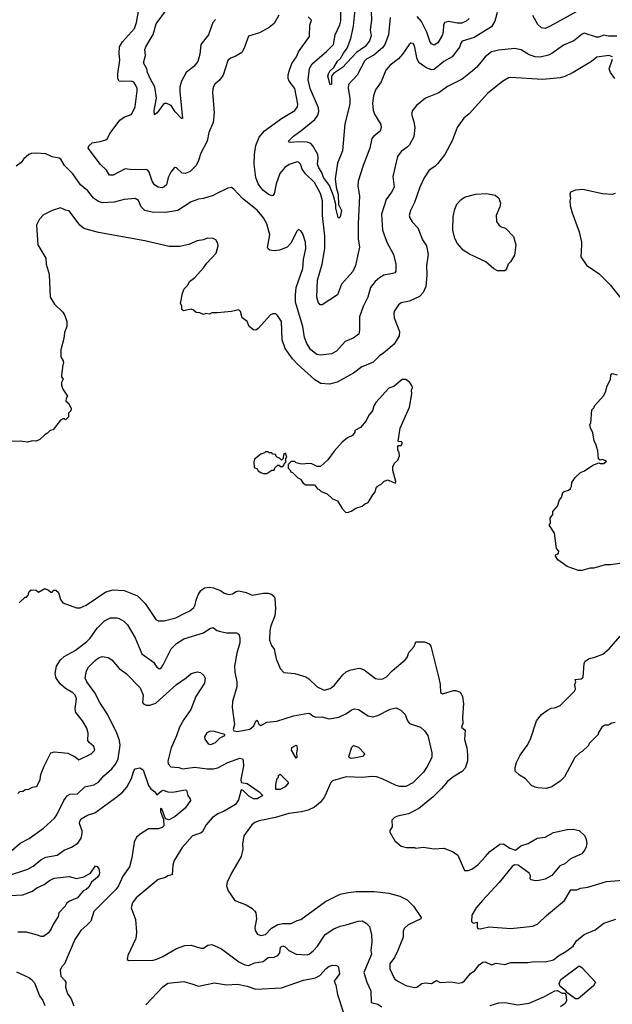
# Model space of a CAD drawing. Extents: x 1678431 to 1860718, y 384618 to 522882.
# Tile 404 of 473: x 1807320 to 1812176, y 449145 to 457208. Entities that reach past the tile are written whole.
import ezdxf

# ---------------------------------------------------------------- set-up
doc = ezdxf.new("R2010")
doc.units = 0

msp = doc.modelspace()

# ---------------------------------------------------------------- linework, layer by layer
at = {"layer": '0CON10XD'}
for points in [[(1810199.4, 457275), (1810202, 457205), (1810191.5, 457125), (1810198.8, 457075), (1810185, 457035.8), (1810150.4, 456989.6), (1810081, 456939), (1809965, 456817.1), (1809892.7, 456767.3), (1809876.2, 456745), (1809875, 456680), (1809865, 456673.3), (1809844.2, 456744.2), (1809849.4, 456765), (1809860, 456785), (1809893.1, 456816.9), (1809925, 456867.5), (1809949.5, 456890.5), (1809972.3, 456935), (1810004.4, 456975.6), (1810034.1, 457055), (1810055.7, 457154.3), (1810077.8, 457375)], [(1809442.5, 457245), (1809403.9, 457176.1), (1809365, 457143.3), (1809285, 457101.2), (1809195, 457073.8), (1809159.2, 456975), (1809139.6, 456940.4), (1809085, 456905.7), (1809047.5, 456892.5), (1809026.8, 456873.2), (1808987.4, 456752.6), (1808957.9, 456712.1), (1808920.3, 456679.7), (1808904.3, 456655.7), (1808900, 456615), (1808914.3, 456445), (1808904.1, 456365.9), (1808870.8, 456285), (1808857.4, 456212.6), (1808803.1, 456115), (1808786.4, 456053.6), (1808765.7, 456015), (1808716.1, 455963.9), (1808675, 455948.1), (1808651.5, 455951.5), (1808605, 455994), (1808595, 455998), (1808585, 455993.8), (1808559.8, 455960.2), (1808537.1, 455915), (1808524.2, 455855.8), (1808505, 455838), (1808487.9, 455832.1), (1808455, 455835.6), (1808425, 455855.7), (1808404.5, 455885), (1808380.3, 455960.3), (1808368.8, 455975), (1808355, 455980.8), (1808245, 455977.5), (1808185, 455986), (1808085, 455934), (1808055, 455933.8), (1808032, 455975), (1807981.4, 456021.4), (1807882, 456155), (1807888, 456175), (1807915, 456198.6), (1807980.3, 456209.7), (1808025, 456222.9), (1808037.6, 456232.4), (1808062.4, 456277.6), (1808140.8, 456385), (1808177.6, 456412.4), (1808235, 456430.8), (1808266.7, 456493.3), (1808283.6, 456625), (1808282.7, 456645), (1808270.4, 456675), (1808255, 456695.5), (1808235, 456704.5), (1808155, 456701.1), (1808135.6, 456705.6), (1808124.5, 456724.5), (1808123.6, 456763.6), (1808139.5, 456875), (1808134.5, 456935), (1808138.9, 456985), (1808163.8, 457026.2), (1808261.9, 457135), (1808278.1, 457185), (1808294.2, 457275)], [(1808925, 457210), (1808903.1, 457185), (1808891.8, 457155), (1808868.2, 457085), (1808805.5, 457005), (1808796.2, 456925), (1808780.5, 456865), (1808746.9, 456825), (1808684.2, 456775), (1808645.5, 456705), (1808632.9, 456655), (1808631.1, 456618.9), (1808655, 456397.5), (1808645, 456398), (1808595, 456451.9), (1808561.4, 456505), (1808525, 456521.4), (1808508.8, 456521.2), (1808496.8, 456513.2), (1808446, 456445), (1808425, 456430), (1808422.5, 456465), (1808440.4, 456565), (1808426.7, 456656.7), (1808394.6, 456715), (1808368.1, 456775), (1808362, 456805), (1808334, 456855), (1808350, 456915), (1808346.7, 456965), (1808354.2, 456985), (1808412.7, 457087.3), (1808438.5, 457175), (1808522, 457288)], [(1811233.4, 457266.6), (1811213.6, 457195), (1811185, 457148.5), (1811045, 457062.5), (1810945, 457031.4), (1810933.3, 457015), (1810925, 456982), (1810865, 456903.1), (1810795, 456866.4), (1810715, 456800.9), (1810695, 456797.3), (1810649.2, 456815), (1810593.1, 456855), (1810578.2, 456885), (1810555, 456992.5), (1810544.2, 457014.2), (1810525, 457015.8), (1810512, 457005), (1810455.7, 456925), (1810422.6, 456887.4), (1810355.8, 456835), (1810320, 456795), (1810281.7, 456698.3), (1810236.8, 456633.2), (1810218.6, 456585), (1810210.6, 456525), (1810217.4, 456467.4), (1810228.6, 456435), (1810278.9, 456348.9), (1810282.5, 456325), (1810272.5, 456295), (1810220.8, 456255), (1810205.5, 456234.5), (1810188.6, 456155), (1810133.3, 456015), (1810094.4, 455885), (1810091.1, 455845), (1810105.5, 455765), (1810092.9, 455535), (1810094.6, 455414.6), (1810103.1, 455345), (1810087.9, 455272.1), (1810070.8, 455195), (1810049.4, 455145), (1809957.6, 455042.4), (1809924, 454955), (1809797.3, 454872.7), (1809783, 454873), (1809765, 454893.8), (1809753.5, 454935), (1809761.3, 455075), (1809798, 455205), (1809820.3, 455335), (1809819.3, 455435), (1809800.9, 455605), (1809802.3, 455725), (1809786, 455785), (1809734.8, 455874.8), (1809661.5, 455945), (1809635, 455984.2), (1809620, 456025), (1809605, 456040.8), (1809595, 456042.9), (1809527.2, 456022.8), (1809491.9, 455998.1), (1809451.9, 455948.1), (1809421.5, 455865), (1809405, 455782.5), (1809395, 455768.8), (1809385, 455766), (1809355, 455778.9), (1809312.6, 455812.6), (1809275, 455862.5), (1809255.6, 455915), (1809242.2, 456025), (1809244.4, 456105), (1809253.8, 456176.2), (1809282.2, 456245), (1809325, 456297.1), (1809465, 456399.4), (1809574, 456465), (1809596.7, 456495), (1809598.5, 456515), (1809575.5, 456645), (1809528.1, 456705), (1809519.4, 456725), (1809518.9, 456755), (1809527.8, 456785), (1809550.2, 456849.8), (1809589.2, 456905), (1809604.5, 456945.5), (1809695, 457070), (1809697, 457163), (1809710, 457205), (1809685, 457230)], [(1810354.5, 457225), (1810341.8, 457085), (1810312.7, 457005), (1810291.8, 456978.2), (1810221.7, 456918.3), (1810165, 456886.7), (1810145, 456868.8), (1810086.6, 456753.4), (1810013.8, 456676.2), (1810012.1, 456645), (1810025.4, 456565), (1810024.6, 456515), (1809984.5, 456355), (1809965.4, 456135), (1809923, 456033), (1809906.2, 455905), (1809913.8, 455835), (1809928.8, 455775), (1809932.5, 455695), (1809957.9, 455645), (1809947.1, 455592.9), (1809935, 455583.8), (1809928.6, 455588.6), (1809910.4, 455665), (1809911.8, 455695), (1809892.5, 455765), (1809859.8, 455849.8), (1809809.4, 455915), (1809795.8, 455955.8), (1809770, 455995), (1809761.4, 456025), (1809766.6, 456075), (1809762.2, 456105), (1809722.5, 456175), (1809705, 456194.6), (1809675.3, 456205.3), (1809605, 456208.9), (1809542.5, 456202.5), (1809527.5, 456205), (1809523.6, 456213.6), (1809562.9, 456255), (1809635, 456305.5), (1809738.3, 456391.7), (1809764.1, 456425.9), (1809770.9, 456455), (1809767.2, 456485), (1809701.2, 456645), (1809682.7, 456715), (1809695, 456808.8), (1809716.7, 456845), (1809833.4, 456946.6), (1809890.4, 457005), (1809904.4, 457085), (1809942.9, 457165), (1809951.7, 457198.3), (1809951.5, 457325)], [(1811884.5, 457275.5), (1811666.2, 457155), (1811625, 457134.4), (1811595, 457140), (1811565, 457169.2), (1811525, 457241.4)], [(1811003.1, 457216.9), (1810978.6, 457195), (1810941.9, 457178.1), (1810905, 457178.9), (1810837.6, 457192.4), (1810804.7, 457185.3), (1810792.7, 457165), (1810791.2, 457105), (1810782.3, 457077.7), (1810745, 457019.4), (1810715, 456999.5), (1810695, 457009.1), (1810683.3, 457025), (1810654.8, 457104.8), (1810613.1, 457193.1), (1810576.7, 457235)], [(1812212.1, 457072.1), (1812145, 457072.7), (1812105, 457081.3), (1812065, 457064.6), (1812045, 457063.8), (1811945, 457096.5), (1811929.5, 457090.5), (1811860, 457035), (1811775, 456999.5), (1811679.8, 456930.2), (1811653.8, 456916.2), (1811585, 456900), (1811542.6, 456902.6), (1811495, 456921.1), (1811429.7, 456959.7), (1811375, 456970.6), (1811245, 456958.5), (1811186.7, 456943.3), (1811134.2, 456905), (1811065, 456819.2), (1811014, 456775), (1810945, 456721.9), (1810825, 456660), (1810755, 456609.2), (1810645.6, 456564.4), (1810571.2, 456505), (1810538, 456465), (1810530.8, 456435), (1810550.3, 456370.3), (1810556.7, 456325), (1810550.7, 456249.3), (1810515, 456184.2), (1810495, 456162.9), (1810445, 456129.2), (1810415, 456086.7), (1810376.9, 455925), (1810387.1, 455835), (1810367.1, 455795), (1810323.1, 455735), (1810285.5, 455615), (1810293.7, 455483.7), (1810327.5, 455385), (1810382.5, 455285), (1810402.5, 455205), (1810402.5, 455147.5), (1810394.2, 455135.8), (1810375, 455128), (1810305, 455114.4), (1810268, 455095), (1810232.9, 455065), (1810194.2, 455015), (1810173.2, 454936.8), (1810135, 454858.8), (1810105.6, 454775), (1810104.2, 454665), (1810097.8, 454632.2), (1810051.3, 454598.7), (1809987.8, 454572.2), (1809915, 454494.3), (1809875, 454470.6), (1809785, 454459.4), (1809755, 454466.9), (1809705, 454505.6), (1809673.6, 454555), (1809653.6, 454605), (1809640.8, 454695), (1809587.8, 454867.8), (1809580.9, 454895), (1809579.1, 454955), (1809586, 455014), (1809639.7, 455170.3), (1809646.5, 455245), (1809664.5, 455335), (1809662.2, 455385), (1809639.4, 455455), (1809625, 455480), (1809605, 455488.8), (1809595, 455480), (1809541.7, 455378.3), (1809511.2, 455345), (1809449.3, 455320.7), (1809405, 455315.6), (1809369.2, 455319.2), (1809355, 455330), (1809351.2, 455341.2), (1809369.5, 455445), (1809345.5, 455535), (1809317.5, 455585), (1809265, 455648.9), (1809144.6, 455744.6), (1809075, 455820), (1809055, 455832.5), (1809025, 455827.5), (1808925, 455780), (1808905, 455768.8), (1808825, 455743.3), (1808785, 455738.8), (1808725, 455715.8), (1808615.3, 455644.7), (1808515, 455629.1), (1808405, 455631.9), (1808345.6, 455645.6), (1808315.8, 455675), (1808295, 455726.7), (1808265, 455742.5), (1808175, 455734.6), (1808095, 455714), (1807998.7, 455708.7), (1807965, 455718.8), (1807925.8, 455745.8), (1807878.2, 455805), (1807818.5, 455855), (1807755, 455946.9), (1807687.1, 456015), (1807656.9, 456066.9), (1807645, 456074), (1807585, 456084), (1807535, 456110), (1807455, 456116), (1807415, 456113.3), (1807396.4, 456103.6)], [(1812177.5, 456905), (1812145.9, 456915.9), (1812050.3, 456899.7), (1812006.2, 456865), (1811854.6, 456775.4), (1811786.9, 456743.1), (1811748.3, 456731.7), (1811605, 456717.3), (1811345, 456735.6), (1811325, 456731.4), (1811275, 456700.6), (1811156, 456605), (1811002.1, 456437.9), (1810959.7, 456400.3), (1810904.5, 456325.5), (1810862.5, 456215), (1810804, 456105), (1810743.2, 456026.8), (1810721.2, 456005), (1810674.2, 455975), (1810635, 455913.8), (1810598.5, 455835), (1810555, 455711.2), (1810521.9, 455645), (1810512.2, 455605), (1810515.6, 455585), (1810535, 455552), (1810582.1, 455502.1), (1810620.6, 455405), (1810654.3, 455355), (1810665.8, 455285), (1810653.1, 455195), (1810655.8, 455115), (1810647.9, 455022.1), (1810627.3, 454972.7), (1810595, 454940.8), (1810515, 454903.3), (1810445, 454889.2), (1810425, 454874), (1810391.4, 454825), (1810385.6, 454805), (1810388.9, 454765), (1810432.9, 454655), (1810429.2, 454619.2), (1810389.4, 454550.6), (1810305, 454479.4), (1810269.2, 454455), (1810215, 454401.1), (1810123.8, 454365), (1810055, 454312.9), (1809921.8, 454238.2), (1809857.4, 454222.6), (1809788, 454228), (1809737.6, 454257.6), (1809596, 454386), (1809555, 454429.2), (1809495.6, 454515), (1809469.5, 454585), (1809464, 454735), (1809433.3, 454785), (1809418.3, 454798.3), (1809395, 454800), (1809375, 454790), (1809275, 454678.9), (1809254.5, 454664.5), (1809235, 454669.2), (1809200, 454695), (1809183.8, 454735), (1809143.3, 454765), (1809129.2, 454819.2), (1809115, 454832.5), (1809055, 454818.8), (1808941.7, 454808.3), (1808895, 454807.5), (1808875, 454797.5), (1808845, 454802.5), (1808825, 454792.5), (1808797, 454807), (1808765, 454810), (1808745, 454830), (1808725, 454837.5), (1808663, 454823), (1808650, 454835), (1808650, 454865), (1808637.5, 454885), (1808653, 454967), (1808667.5, 455005), (1808697.5, 455035), (1808712.5, 455065), (1808755, 455097.5), (1808826.7, 455175), (1808853.3, 455215), (1808930, 455295), (1808946.2, 455355), (1808943.3, 455375), (1808926.1, 455406.1), (1808905, 455416.2), (1808855, 455418.8), (1808825, 455403.8), (1808775, 455396.2), (1808705, 455366), (1808631.7, 455351.7), (1808545, 455350.8), (1808345, 455397.1), (1807965, 455463.8), (1807865, 455493.3), (1807841.7, 455501.7), (1807814.1, 455524.1), (1807725, 455643.3), (1807695, 455646.7), (1807655, 455666.2), (1807585, 455646.2), (1807515, 455610), (1807483.8, 455575), (1807458, 455525), (1807468.8, 455365), (1807534, 455255), (1807536.2, 455205), (1807562, 455125), (1807568.8, 454935), (1807605, 454877.5), (1807673.6, 454813.6), (1807690, 454785), (1807706.7, 454735), (1807705.9, 454694.1), (1807686.7, 454645), (1807683, 454597), (1807657.5, 454505), (1807657, 454447), (1807677.5, 454415), (1807680, 454395), (1807672.5, 454385), (1807662.5, 454295), (1807663.3, 454283.3), (1807677.5, 454265), (1807663.6, 454236.4), (1807662.5, 454215), (1807673, 454183), (1807712.5, 454125), (1807700, 454105), (1807697.5, 454085), (1807722.5, 454065), (1807742.5, 454025), (1807740, 454005), (1807720, 453985), (1807720, 453955), (1807695, 453930), (1807688.3, 453938.3), (1807675, 453940), (1807655, 453927.5), (1807636.7, 453903.3), (1807595, 453850), (1807570, 453845), (1807549.3, 453820.7), (1807525, 453807.5), (1807485, 453770), (1807455, 453757.5), (1807425, 453760), (1807385, 453747.5), (1807325, 453756.7), (1807255, 453753.3)], [(1812195.6, 456725.6), (1812160, 456775), (1812150, 456805), (1812176.2, 456885)], [(1807396.4, 456103.6), (1807352.5, 456065), (1807333, 456037), (1807291.7, 456008.3)], [(1812200, 455785), (1812175, 455776.7), (1812095, 455781.2), (1811935, 455816.2), (1811875, 455812.5), (1811832.5, 455795), (1811827.5, 455775), (1811833.3, 455745), (1811826.7, 455725), (1811831.2, 455685), (1811846.2, 455625), (1811905, 455470), (1811923.8, 455385), (1811923, 455363), (1811917.5, 455265), (1811965, 455197.5), (1812067, 455127), (1812157.3, 455037.3), (1812263.3, 454905)], [(1811295, 455152.5), (1811235, 455152.5), (1811205, 455167.5), (1811140, 455225), (1811005, 455286.7), (1810955, 455320), (1810906.7, 455375), (1810886.1, 455416.1), (1810868.8, 455485), (1810870.8, 455595), (1810884.2, 455655), (1810903, 455697), (1810935, 455733.3), (1810965, 455753.8), (1811055, 455778.8), (1811143.9, 455783.9), (1811215, 455770), (1811246.1, 455746.1), (1811260, 455705), (1811253.3, 455675), (1811223.3, 455605), (1811227.5, 455555), (1811247, 455527), (1811265, 455512.5), (1811299.3, 455499.3), (1811365, 455432.5), (1811386, 455365), (1811375, 455280), (1811342.5, 455225), (1811322.5, 455205), (1811305, 455160), (1811295, 455152.5)], [(1812255, 452756.7), (1812165, 452742.5), (1812117, 452743), (1812025, 452716.7), (1811993.6, 452716.4), (1811925, 452697.5), (1811898.3, 452698.3), (1811805, 452730), (1811730, 452785), (1811710, 452815), (1811711.7, 452828.3), (1811725, 452830), (1811735, 452840), (1811736.7, 452855), (1811718.3, 452878.3), (1811701.7, 453001.7), (1811660, 453065), (1811660, 453075), (1811670, 453085), (1811667.5, 453125), (1811687.5, 453155), (1811688.3, 453181.7), (1811727, 453223), (1811742.5, 453275), (1811760, 453295), (1811770, 453335), (1811780, 453345), (1811816.1, 453353.9), (1811832.5, 453367.5), (1811841.2, 453385), (1811843, 453417), (1811870.7, 453459.3), (1811915, 453500), (1811947, 453513), (1812015, 453560), (1812065, 453580), (1812075, 453572.5), (1812105, 453573.3), (1812127, 453593), (1812095, 453606.7), (1812075, 453600), (1812063, 453613), (1812057, 453677), (1812041.7, 453731.7), (1812027.5, 453755), (1812017.5, 453825), (1811997.5, 453865), (1811992.5, 453895), (1812000, 453905), (1812008.3, 454011.7), (1812027, 454033), (1812030, 454045), (1812105, 454130), (1812122.5, 454165), (1812131.7, 454201.7), (1812160, 454265), (1812163, 454297), (1812175, 454310), (1812215, 454300)], [(1810005, 453172.5), (1810037, 453183), (1810073, 453207), (1810127, 453223), (1810145, 453240), (1810176.4, 453253.6), (1810213, 453317), (1810230, 453335), (1810245, 453380), (1810263, 453397), (1810278.3, 453401.7), (1810303, 453427), (1810335, 453440), (1810398.3, 453411.7), (1810402.5, 453425), (1810376.7, 453515), (1810377.5, 453545), (1810392.5, 453575), (1810418.6, 453601.4), (1810432, 453635), (1810430.5, 453660.5), (1810417.5, 453685), (1810418.3, 453711.7), (1810425, 453720), (1810445, 453720), (1810453.3, 453735), (1810453.3, 453745), (1810445, 453753.3), (1810425, 453750), (1810422.5, 453755), (1810437, 453863), (1810513.3, 454035), (1810532.5, 454145), (1810530, 454175), (1810537.5, 454195), (1810537, 454207), (1810516.4, 454236.4), (1810485, 454260), (1810455, 454262.5), (1810386.1, 454203.9), (1810345, 454190), (1810237.7, 454072.3), (1810221.2, 454045), (1810210, 454005), (1810181.3, 453968.7), (1810157.9, 453922.1), (1810111.7, 453868.3), (1810066.7, 453845), (1810065, 453830), (1810047.3, 453802.7), (1810005.9, 453784.1), (1809963, 453747), (1809895.9, 453674.1), (1809845, 453602.5), (1809785, 453550), (1809758.3, 453548.3), (1809715, 453570), (1809695, 453572.5), (1809628.3, 453568.3), (1809585, 453580), (1809575, 453590), (1809545, 453590), (1809520, 453565), (1809520, 453535), (1809540, 453515), (1809540, 453505), (1809555, 453500), (1809600, 453455), (1809620, 453445), (1809643.6, 453413.6), (1809665, 453400), (1809735, 453400), (1809760, 453365), (1809775, 453360), (1809790, 453345), (1809840, 453325), (1809883.9, 453283.9), (1809925, 453267.5), (1809962.5, 453205), (1809990, 453175), (1810005, 453172.5)], [(1809345, 453492.5), (1809385, 453517.5), (1809405, 453520), (1809411.7, 453538.3), (1809435, 453560), (1809445, 453560), (1809455, 453550), (1809475, 453550), (1809488.3, 453561.7), (1809490, 453575), (1809500, 453585), (1809500, 453615), (1809510, 453625), (1809498.3, 453658.3), (1809481.7, 453648.3), (1809480, 453615), (1809465, 453600), (1809448.3, 453618.3), (1809431.7, 453621.7), (1809420, 453635), (1809418.3, 453648.3), (1809395, 453650), (1809385, 453660), (1809365, 453660), (1809355, 453670), (1809335, 453670), (1809325, 453660), (1809295, 453650), (1809245, 453610), (1809237.5, 453585), (1809241.7, 453541.7), (1809265, 453530), (1809273.3, 453513.3), (1809295, 453500), (1809315, 453492.5), (1809345, 453492.5)], [(1807317, 452433), (1807365, 452480), (1807375, 452480), (1807390, 452495), (1807397.5, 452525), (1807415, 452540), (1807455, 452537.5), (1807475, 452520), (1807525, 452550), (1807557, 452537), (1807575, 452520), (1807585, 452520), (1807600, 452535), (1807615, 452537.5), (1807637.7, 452517.7), (1807655, 452460), (1807673.6, 452433.6), (1807785, 452392.5), (1807815, 452392.5), (1807865, 452413.3), (1808027.1, 452522.9), (1808085, 452538), (1808175, 452533.8), (1808285, 452488.8), (1808347.4, 452427.4), (1808435, 452296.7), (1808454.2, 452284.2), (1808505, 452285.8), (1808599.8, 452310.2), (1808668, 452345), (1808715, 452367.1), (1808747.5, 452395), (1808758.9, 452415), (1808766.2, 452455), (1808783.4, 452496.6), (1808805.5, 452534.5), (1808835, 452554.3), (1808875, 452560.6), (1808905, 452555.6), (1808964.3, 452534.3), (1808995, 452512.5), (1809035, 452502), (1809064.1, 452505.9), (1809095, 452525.8), (1809115, 452530), (1809175, 452517.1), (1809225, 452495.7), (1809318.3, 452511.7), (1809355, 452511.9), (1809383.2, 452503.2), (1809404.5, 452484.5), (1809410.7, 452470.7), (1809417.5, 452385), (1809410.9, 452325), (1809377.5, 452245), (1809368.5, 452205), (1809367.5, 452127.5), (1809384.1, 452084.1), (1809403.9, 452053.9), (1809421.2, 451975), (1809453.3, 451895), (1809485, 451862.5), (1809575, 451853.8), (1809665, 451826), (1809690.3, 451810.3), (1809758.8, 451745), (1809815, 451718), (1809865, 451730), (1809895.5, 451754.5), (1809967.9, 451842.1), (1809995, 451866.2), (1810025, 451882), (1810085, 451896), (1810106.1, 451896.1), (1810142.5, 451885), (1810235, 451813.3), (1810265, 451806.7), (1810295, 451808.8), (1810325, 451826.2), (1810373.4, 451876.6), (1810479.2, 451965), (1810494.5, 451985.5), (1810507.5, 452025), (1810552, 452075), (1810567, 452113), (1810637, 452113), (1810676.1, 452096.1), (1810688.8, 452078.8), (1810754.3, 451814.3), (1810764, 451765), (1810767.5, 451697.5), (1810785, 451686.7), (1810875, 451713.8), (1810895, 451713.8), (1810923.8, 451703.8), (1810938.3, 451688.3), (1810948, 451665), (1810957.5, 451605), (1810947.1, 451495), (1810950.8, 451445), (1810940, 451415), (1810970.7, 451390.7), (1810963.4, 451313.4), (1810982.9, 451245), (1810988.8, 451191.2), (1810988.6, 451135), (1810970.9, 451079.1), (1810945, 451050), (1810868.8, 451005), (1810825, 450970), (1810777.4, 450912.6), (1810709.2, 450845), (1810590.7, 450749.3), (1810505, 450704.2), (1810415, 450686.7), (1810390, 450675), (1810368.3, 450651.7), (1810371.7, 450598.3), (1810353, 450567), (1810352.5, 450555), (1810393.6, 450483.6), (1810445, 450440), (1810488.3, 450428.3), (1810555, 450427.5), (1810565, 450422.5), (1810625, 450432.5), (1810715, 450417.5), (1810795, 450422.5), (1810867, 450397), (1810910, 450365), (1810965, 450240), (1810995, 450240), (1811025, 450252.5), (1811073, 450287), (1811137.5, 450355), (1811173.6, 450396.4), (1811255, 450456.2), (1811285, 450460), (1811335, 450422.5), (1811381.7, 450408.3), (1811425, 450442.5), (1811485, 450462.5), (1811560, 450505), (1811626.4, 450513.6), (1811695, 450552.5), (1811805, 450577.5), (1811855, 450580), (1811905, 450567.5), (1811950, 450525), (1811962.5, 450495), (1811966.7, 450465), (1811962.5, 450435), (1811950.7, 450409.3), (1811925, 450377.5), (1811833, 450337), (1811786.1, 450293.9), (1811745, 450280), (1811679.5, 450200.5), (1811625, 450170), (1811575, 450157.5), (1811545, 450156.7), (1811510, 450165), (1811502.5, 450175), (1811506.1, 450196.1), (1811495, 450217.5), (1811405, 450283.3), (1811375, 450288), (1811355, 450274), (1811247.9, 450142.1), (1811112.5, 449995), (1811061.4, 449935), (1811024.2, 449874.2), (1811022.5, 449822.5), (1811035, 449810), (1811068.3, 449818.3), (1811068.8, 449775), (1811075, 449766.7), (1811095, 449762.9), (1811165, 449779.2), (1811345, 449764.4), (1811525.5, 449784.5), (1811565, 449802.5), (1811637.6, 449872.4), (1811783.8, 449995), (1811835, 450082.5), (1811885, 450083.3), (1811915, 450096.2), (1811975, 450104), (1812129.2, 450150.8), (1812365, 450170.6)], [(1807305, 450870), (1807321.7, 450888.3), (1807345, 450890), (1807367, 450903), (1807395, 450907.5), (1807425, 450923.3), (1807455, 450927.5), (1807462.5, 450935), (1807486.7, 450985), (1807492.7, 451027.3), (1807520, 451095), (1807576.4, 451203.6), (1807605, 451212.5), (1807715, 451200), (1807775, 451172.5), (1807805, 451147.5), (1807906.7, 451195), (1807935.8, 451225), (1807928.8, 451255), (1807888.3, 451288.3), (1807878.8, 451305), (1807881.2, 451365), (1807871.2, 451405), (1807835, 451466.7), (1807780, 451535), (1807775.7, 451565), (1807785.5, 451645), (1807774.5, 451675), (1807755, 451696.4), (1807695, 451730.5), (1807655, 451765.6), (1807620, 451815), (1807612.1, 451855), (1807622.7, 451915), (1807655.6, 451965), (1807685, 451992.2), (1807775, 452041.8), (1807871.1, 452115), (1807898.2, 452141.8), (1807953.7, 452226.3), (1808015, 452284.4), (1808065, 452308.9), (1808115, 452310), (1808135, 452304.3), (1808173.4, 452283.4), (1808203.2, 452253.2), (1808266.9, 452145), (1808321.9, 452015), (1808416.2, 451946.2), (1808445, 451906), (1808465, 451892.5), (1808476.2, 451895), (1808496, 451925), (1808560, 452055), (1808605, 452098.6), (1808665, 452138.6), (1808825, 452188.1), (1808877, 452223), (1808905, 452230.8), (1808935, 452207.1), (1808965, 452198.1), (1809015, 452188.1), (1809095.7, 452185.7), (1809115.8, 452175.8), (1809124, 452146), (1809122.9, 452105), (1809098.6, 452021.4), (1809081.5, 451915), (1809083.3, 451865), (1809100, 451785), (1809098.6, 451745), (1809064.2, 451625), (1809060, 451575), (1809080, 451435), (1809070, 451395), (1809073.8, 451383.8), (1809105, 451380), (1809205, 451399.1), (1809237.8, 451425), (1809255, 451463.8), (1809265, 451471.2), (1809278.8, 451438.8), (1809295, 451428.9), (1809345, 451454.4), (1809426.4, 451463.6), (1809563.9, 451506.1), (1809685, 451527.8), (1809697.5, 451527.5), (1809725, 451505.5), (1809746.8, 451496.8), (1809795, 451499.3), (1809855, 451483.8), (1809935, 451496.5), (1809997.5, 451525), (1810035, 451554.3), (1810060, 451565), (1810095, 451560), (1810176.4, 451506.4), (1810215, 451498.1), (1810255, 451508.9), (1810355, 451562), (1810405, 451572.5), (1810443.8, 451553.8), (1810479.1, 451519.1), (1810498.6, 451465), (1810514.6, 451444.6), (1810605, 451413.8), (1810636.2, 451385), (1810665.5, 451345.5), (1810697.5, 451205), (1810696.5, 451165), (1810659.1, 451090.9), (1810628.1, 451045), (1810540.8, 450959.2), (1810485, 450928.5), (1810435, 450929.1), (1810405, 450936.4), (1810291.3, 450991.3), (1810245, 451007.3), (1810205, 451011.2), (1810125, 451001.2), (1809995, 451008.1), (1809884.5, 450975.5), (1809868.8, 450961.2), (1809818.6, 450845), (1809785, 450798.8), (1809735, 450759.2), (1809685, 450735.7), (1809630.3, 450719.7), (1809525, 450707.5), (1809415.4, 450674.6), (1809283, 450647), (1809246.6, 450633.4), (1809222, 450615), (1809156.2, 450525), (1809145.8, 450455), (1809149.2, 450415), (1809135.8, 450355), (1809058, 450225), (1809020, 450145), (1809016, 450115), (1809029.2, 450075), (1809083.8, 449995), (1809175, 449958.8), (1809221.7, 449931.7), (1809247.9, 449907.9), (1809255.8, 449895), (1809260, 449845), (1809247.5, 449775), (1809248.8, 449748.8), (1809268, 449718), (1809295, 449709.2), (1809335, 449716.7), (1809382.3, 449767.7), (1809435, 449797.4), (1809475, 449805.9), (1809545, 449805.8), (1809595, 449831.2), (1809625, 449838), (1809824.7, 449985.3), (1809945, 450045.4), (1810015, 450060), (1810078.3, 450068.3), (1810225, 450068.5), (1810345, 450054.4), (1810435, 450031.1), (1810495, 450000.6), (1810547.3, 449947.3), (1810608.8, 449855), (1810607.5, 449845), (1810503.4, 449796.6), (1810470, 449765), (1810461.1, 449745), (1810461.4, 449695), (1810419.4, 449585), (1810392.4, 449527.6), (1810351.9, 449475), (1810352.5, 449435), (1810384.4, 449364.4), (1810395, 449350), (1810425, 449331.2), (1810485, 449300), (1810555, 449282.9), (1810575, 449285.7), (1810615, 449316.2), (1810645, 449321.5), (1810695.3, 449314.7), (1810735, 449340), (1810765, 449324.3), (1810855, 449329.2), (1810915, 449316.9), (1810945, 449324.4), (1810965, 449337.8), (1811015, 449395.7), (1811049.6, 449420.4), (1811085, 449468.8), (1811115, 449489.2), (1811135, 449493.8), (1811185, 449469.2), (1811225, 449480.8), (1811295, 449470), (1811345, 449485.8), (1811484.1, 449485.9), (1811535, 449495.8), (1811625, 449491.2), (1811695, 449508.8), (1811735, 449542.5), (1811795, 449576.2), (1811855, 449622), (1811881.2, 449665), (1811944.4, 449715.6), (1812034.4, 449755.6), (1812105, 449808.6), (1812205, 449842.2)], [(1812198.3, 451451.7), (1812173, 451447), (1812145, 451430), (1812115, 451430), (1812090, 451415), (1812060, 451365), (1812060, 451355), (1811985, 451280), (1811980, 451265), (1811930, 451215), (1811910, 451205), (1811867.5, 451165), (1811783, 451007), (1811749.3, 450970.7), (1811680, 450925), (1811635, 450913.3), (1811565, 450916.7), (1811545, 450923.3), (1811515, 450937.5), (1811462.5, 450995), (1811415, 451020), (1811380, 451055), (1811380, 451085), (1811391.2, 451125), (1811420, 451185), (1811477, 451263), (1811506, 451315), (1811553.8, 451465), (1811595, 451516.7), (1811645, 451553.3), (1811675, 451570), (1811705, 451573.3), (1811749.3, 451590.7), (1811865, 451710), (1811873.8, 451725), (1811867.5, 451762.5), (1811876.7, 451785), (1811871.2, 451805), (1811920.8, 451809.2), (1811936, 451825), (1811946, 451935), (1811954.3, 451955.7), (1811985, 451977.5), (1812025, 451984.2), (1812099.3, 452010.7), (1812150, 452055), (1812241.3, 452158.7)], [(1807255, 450403.1), (1807324.6, 450465.4), (1807398.1, 450501.9), (1807515, 450588.1), (1807605, 450669.2), (1807625, 450696.2), (1807681.5, 450815), (1807708.6, 450851.4), (1807734.5, 450865.5), (1807795, 450868.9), (1807855, 450925.5), (1807927.4, 450942.6), (1807965, 450962.9), (1808008.6, 451015), (1808075, 451071.9), (1808108.5, 451115), (1808126.8, 451155), (1808142.8, 451267.2), (1808136.9, 451305), (1808115.8, 451365.8), (1808041.5, 451515), (1807975.5, 451615), (1807935.2, 451695.2), (1807870, 451785), (1807857.1, 451815), (1807868.9, 451875), (1807883.3, 451905), (1807939.8, 451960.2)], [(1807939.8, 451960.2), (1807965, 451980.8), (1807995, 451992.5), (1808045, 451984.2), (1808075, 451966), (1808135, 451895.8), (1808192.5, 451855), (1808306.4, 451736.4), (1808331.9, 451675), (1808327.5, 451615), (1808335, 451604.2), (1808355.6, 451595.6), (1808385.6, 451595.6), (1808435, 451609.5), (1808605, 451764.4), (1808685, 451816.9), (1808725.5, 451854.5), (1808777.7, 451867.7), (1808801.2, 451861.2), (1808828, 451838), (1808839.5, 451815), (1808833.3, 451775), (1808763.1, 451665), (1808722.3, 451557.7), (1808664, 451476), (1808628.9, 451415), (1808605, 451344), (1808562.2, 451245), (1808533.1, 451135), (1808536, 451115), (1808559.2, 451089.2), (1808623.3, 451083.3), (1808655, 451073.5), (1808755, 451087.8), (1808855, 451071.9), (1808905, 451071.7), (1808945, 451081.8), (1809025, 451124.4), (1809125, 451159.4), (1809145.5, 451155.5), (1809151.7, 451141.7), (1809153.1, 451095), (1809132, 450985), (1809135, 450960.9), (1809182.8, 450952.8), (1809283.6, 450883.6), (1809312.5, 450855), (1809265, 450827.8), (1809235, 450827.1), (1809197.9, 450847.9), (1809151.9, 450895), (1809135, 450901.9), (1809112.1, 450817.9), (1809089.2, 450780.9), (1808995, 450725.5), (1808945, 450703.3), (1808897.2, 450672.8), (1808847.1, 450615), (1808814.4, 450555.6), (1808802.5, 450545), (1808735, 450524), (1808652.2, 450427.8), (1808585, 450322.5), (1808574, 450285), (1808570, 450205), (1808535, 450197.5), (1808515, 450182.5), (1808455, 450166.2), (1808275, 450015.8), (1808244.2, 449975), (1808234.2, 449935), (1808269.7, 449839.7), (1808278.1, 449735), (1808270.8, 449685), (1808206.7, 449545), (1808201.7, 449511.7), (1808213.3, 449503.3), (1808415, 449507.1), (1808445, 449513.1), (1808492, 449535), (1808605, 449602.9), (1808672.4, 449627.6), (1808725, 449629.4), (1808805, 449604), (1808825, 449603.8), (1808862.1, 449627.9), (1808895, 449634.3), (1808975, 449598.5), (1809115, 449492.7), (1809165, 449467.5), (1809197.2, 449462.8), (1809245, 449483.6), (1809314, 449496), (1809355, 449526.7), (1809405, 449530.9), (1809435, 449543.6), (1809452.1, 449565), (1809457, 449613), (1809475, 449622.9), (1809495, 449614.3), (1809525, 449586.7), (1809585, 449555.6), (1809675, 449551.2), (1809693.3, 449556.7), (1809725, 449581.9), (1809759.1, 449620.9), (1809823, 449717), (1809895, 449761.9), (1809945, 449784.3), (1809995, 449796.9), (1810094.4, 449825.6), (1810125, 449828), (1810159.1, 449809.1), (1810185, 449782.5), (1810201.9, 449715), (1810204.4, 449655), (1810196.9, 449585), (1810202.2, 449555), (1810140.6, 449405), (1810165.6, 449325), (1810198.1, 449255), (1810198.8, 449158.8), (1810253.8, 449145), (1810287.3, 449125)], [(1808885, 451272.5), (1808925, 451289.2), (1808962.7, 451327.3), (1809000, 451345), (1809000, 451355), (1808905, 451382), (1808875, 451377.5), (1808853.2, 451366.8), (1808834.3, 451335.7), (1808836, 451315), (1808865, 451276.7), (1808885, 451272.5)], [(1809585, 451160), (1809546.2, 451225), (1809551.2, 451248.8), (1809585, 451267.5), (1809591.7, 451261.7), (1809593.3, 451235), (1809587.5, 451205), (1809590, 451165), (1809585, 451160)], [(1810035, 451158.5), (1810019.2, 451165), (1810015.7, 451175), (1810040.5, 451249.5), (1810055, 451263.3), (1810095, 451251.2), (1810147.5, 451195), (1810130, 451175), (1810075, 451163.8), (1810035, 451158.5)], [(1807535, 450349.5), (1807626.7, 450365), (1807685, 450407.5), (1807745, 450431.9), (1807796.6, 450463.4), (1807823.6, 450506.4), (1807832.9, 450542.9), (1807831.3, 450565), (1807810, 450625), (1807813.3, 450645), (1807825, 450662.5), (1807875, 450694.4), (1807935, 450712.9), (1808115, 450842.5), (1808164, 450886), (1808197.6, 450922.4), (1808235.7, 450995), (1808255, 451058), (1808267.6, 451072.4), (1808305, 451081.8), (1808331.5, 451065), (1808375, 450936), (1808395, 450910), (1808427.1, 450885), (1808445, 450858.8), (1808478.7, 450891.3), (1808495, 450898.7), (1808535, 450884.7), (1808575, 450882.2), (1808675, 450902), (1808687.7, 450897.7), (1808697.5, 450855), (1808718.3, 450828.3), (1808720, 450815), (1808675, 450751.8), (1808595, 450682.9), (1808545, 450654.2), (1808514.5, 450664.5), (1808485.9, 450745), (1808475, 450748.1), (1808474.7, 450724.8), (1808497.8, 450657.8), (1808502, 450605), (1808487.4, 450592.6), (1808455, 450580.6), (1808375, 450580.8), (1808315.5, 450544.5), (1808277.4, 450512.6), (1808258, 450472), (1808238.9, 450345), (1808220.2, 450269.8), (1808165.5, 450195), (1808129.5, 450115), (1808108.9, 450085), (1807928.1, 449905), (1807903.6, 449826.4), (1807874.2, 449795), (1807820.7, 449749.3), (1807771.4, 449675), (1807688, 449475), (1807662.2, 449447.8), (1807653.1, 449425), (1807657.5, 449375), (1807690.9, 449340.9), (1807697.1, 449327.1), (1807696.2, 449285), (1807711.3, 449231.3), (1807739.1, 449195), (1807763.6, 449133.6)], [(1809455, 450903.8), (1809420, 450905), (1809420, 450945), (1809430, 450995), (1809440, 451005), (1809441.7, 451018.3), (1809455, 451030), (1809520, 450965), (1809520, 450955), (1809496.2, 450925), (1809455, 450903.8)], [(1807205, 450190), (1807387.8, 450252.2), (1807432, 450275), (1807492.4, 450327.6), (1807535, 450349.5)], [(1807245, 450034.6), (1807345, 450040.9), (1807425, 450070.9), (1807460.8, 450099.1), (1807522, 450125), (1807565, 450158.9), (1807603.3, 450176.7), (1807725, 450192.3), (1807785, 450175.7), (1807845, 450188.6), (1807900.2, 450219.8), (1807942.5, 450277.5), (1807955, 450274), (1807969.2, 450255), (1807974, 450225), (1807971.4, 450205), (1807958.6, 450185), (1807908, 450145), (1807885.5, 450104.5), (1807865, 450086.2), (1807840, 450075), (1807793.7, 450016.3), (1807729.4, 449990.6), (1807705, 449971.2), (1807691.7, 449948.3), (1807641.2, 449895), (1807634.2, 449865), (1807596.9, 449805), (1807578.3, 449761.7), (1807555, 449731.2), (1807515, 449700), (1807495, 449699.2), (1807465, 449710), (1807375, 449736.8), (1807305.4, 449734.6)], [(1808355, 449141.4), (1808492.4, 449287.6), (1808535, 449316.9), (1808665, 449332.5), (1808739.3, 449310.7), (1808785, 449293.3), (1808915, 449320.8), (1809014.5, 449304.5), (1809105, 449310), (1809183.6, 449293.6), (1809255, 449270), (1809465, 449279.4), (1809645, 449343.1), (1809745, 449361.9), (1809778.1, 449381.9), (1809830.8, 449439.2), (1809855, 449456.9), (1809885, 449464.5), (1809915, 449461.4), (1809926.7, 449456.7), (1809932.5, 449445), (1809940, 449395), (1809896.2, 449335), (1809911.4, 449301.4), (1809925.5, 449225.5), (1810007.5, 448965)], [(1811875, 449189.5), (1811802.5, 449242.5), (1811795.1, 449255.1), (1811749.7, 449289.7), (1811740.3, 449315), (1811755, 449348.6), (1811905, 449458.8), (1811926.4, 449446.4), (1812037.5, 449325), (1812022.9, 449295), (1811895, 449189.8), (1811875, 449189.5)], [(1807295, 449410.6), (1807395, 449365.6), (1807417.8, 449347.8), (1807441.3, 449321.3), (1807482.9, 449215), (1807509.4, 449175), (1807525.7, 449135)], [(1811175.7, 449134.3), (1811245, 449157.5), (1811295, 449158.6), (1811401.4, 449141.4), (1811495, 449153.3), (1811614.6, 449205.4), (1811705, 449255.6), (1811725, 449257.8), (1811765, 449236.2), (1811786.3, 449236.3), (1811796.2, 449226.2), (1811801.5, 449175), (1811788.6, 449151.4), (1811752.3, 449125)]]:
    msp.add_lwpolyline(points, dxfattribs=at)

doc.saveas('drawing.dxf')
